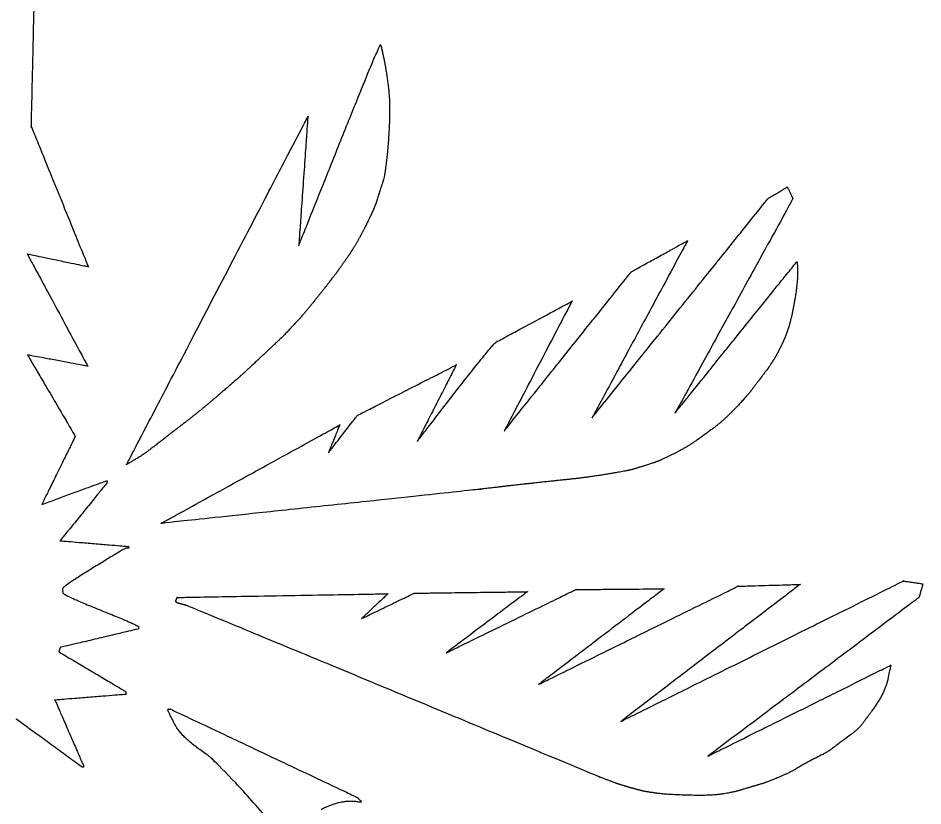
# Model space of a CAD drawing. Extents: x 2001876 to 2025694, y 804561 to 868938.
# Drawn here: x 2010950 to 2010973.38, y 834617.66 to 834638.01 of the extents above; entities that cross this region are included whole.
import ezdxf

# ---------------------------------------------------------------- set-up
doc = ezdxf.new("R2010")
doc.units = 0
doc.layers.add('Default', color=7, linetype='Continuous')

msp = doc.modelspace()

# ---------------------------------------------------------------- linework, layer by layer
at = {"layer": 'Default'}
for points in [[(2010950.756, 834653.33), (2010950.756, 834653.33), (2010950.335, 834635.219), (2010950.335, 834635.219)], [(2010957.254, 834632.136), (2010957.254, 834632.136), (2010959.355, 834637.382), (2010959.37, 834637.318)], [(2010959.37, 834637.318), (2010959.5, 834636.807), (2010959.646, 834635.587), (2010959.538, 834634.498)], [(2010952.805, 834626.483), (2010952.805, 834626.483), (2010957.488, 834635.461), (2010957.488, 834635.461)], [(2010957.488, 834635.461), (2010957.488, 834635.461), (2010957.254, 834632.136), (2010957.254, 834632.136)], [(2010950.335, 834635.219), (2010950.335, 834635.219), (2010951.817, 834631.582), (2010951.817, 834631.582)], [(2010959.538, 834634.498), (2010959.487, 834633.964), (2010959.367, 834633.602), (2010959.312, 834633.428)], [(2010969.383, 834633.35), (2010969.383, 834633.35), (2010969.877, 834633.647), (2010969.877, 834633.647)], [(2010969.877, 834633.647), (2010969.877, 834633.647), (2010970.025, 834633.346), (2010970.025, 834633.346)], [(2010959.312, 834633.428), (2010959.261, 834633.254), (2010959.236, 834633.195), (2010959.193, 834633.085)], [(2010964.839, 834627.694), (2010964.839, 834627.694), (2010969.383, 834633.35), (2010969.383, 834633.35)], [(2010970.025, 834633.346), (2010970.025, 834633.346), (2010966.979, 834627.811), (2010966.979, 834627.811)], [(2010959.193, 834633.085), (2010959.145, 834632.979), (2010959.119, 834632.919), (2010959.049, 834632.772)], [(2010959.049, 834632.772), (2010958.975, 834632.625), (2010958.849, 834632.381), (2010958.744, 834632.197)], [(2010958.744, 834632.197), (2010958.634, 834632.017), (2010958.538, 834631.869), (2010958.405, 834631.68)], [(2010967.298, 834632.257), (2010967.298, 834632.257), (2010964.839, 834627.694), (2010964.839, 834627.694)], [(2010965.851, 834631.46), (2010965.851, 834631.46), (2010967.298, 834632.257), (2010967.298, 834632.257)], [(2010950.241, 834631.91), (2010950.241, 834631.91), (2010951.802, 834629.016), (2010951.802, 834629.016)], [(2010951.817, 834631.582), (2010951.817, 834631.582), (2010950.241, 834631.91), (2010950.241, 834631.91)], [(2010966.979, 834627.811), (2010966.979, 834627.811), (2010970.116, 834631.706), (2010970.116, 834631.706)], [(2010958.405, 834631.68), (2010958.273, 834631.49), (2010958.163, 834631.347), (2010957.946, 834631.065)], [(2010970.116, 834631.706), (2010970.116, 834631.706), (2010970.134, 834631.715), (2010970.134, 834631.706)], [(2010970.134, 834631.706), (2010970.141, 834631.588), (2010970.143, 834631.529), (2010970.142, 834631.356)], [(2010962.568, 834627.352), (2010962.568, 834627.352), (2010965.851, 834631.46), (2010965.851, 834631.46)], [(2010970.142, 834631.356), (2010970.142, 834631.179), (2010970.03, 834630.472), (2010969.984, 834630.289)], [(2010957.946, 834631.065), (2010957.725, 834630.787), (2010957.327, 834630.296), (2010957.069, 834630.026)], [(2010962.38, 834629.654), (2010962.38, 834629.654), (2010964.322, 834630.698), (2010964.317, 834630.703)], [(2010964.317, 834630.703), (2010964.317, 834630.703), (2010962.568, 834627.352), (2010962.568, 834627.352)], [(2010969.984, 834630.289), (2010969.938, 834630.106), (2010969.921, 834630.051), (2010969.879, 834629.922)], [(2010957.069, 834630.026), (2010956.816, 834629.757), (2010956.744, 834629.696), (2010956.45, 834629.416)], [(2010969.879, 834629.922), (2010969.832, 834629.794), (2010969.775, 834629.656), (2010969.706, 834629.514)], [(2010960.319, 834627.084), (2010960.319, 834627.084), (2010962.356, 834629.713), (2010962.38, 834629.654)], [(2010956.45, 834629.416), (2010956.152, 834629.141), (2010955.764, 834628.773), (2010955.283, 834628.362)], [(2010969.706, 834629.514), (2010969.632, 834629.366), (2010969.531, 834629.187), (2010969.448, 834629.067)], [(2010951.802, 834629.016), (2010951.802, 834629.016), (2010950.245, 834629.309), (2010950.245, 834629.309)], [(2010950.245, 834629.309), (2010950.245, 834629.309), (2010951.479, 834627.208), (2010951.479, 834627.208)], [(2010958.771, 834627.749), (2010958.771, 834627.749), (2010961.325, 834629.053), (2010961.325, 834629.053)], [(2010961.325, 834629.053), (2010961.325, 834629.053), (2010960.319, 834627.084), (2010960.319, 834627.084)], [(2010969.448, 834629.067), (2010969.369, 834628.942), (2010969.342, 834628.914), (2010969.231, 834628.766)], [(2010969.231, 834628.766), (2010969.121, 834628.618), (2010968.869, 834628.29), (2010968.634, 834628.034)], [(2010955.283, 834628.362), (2010954.805, 834627.947), (2010954.135, 834627.427), (2010953.549, 834626.973)], [(2010968.634, 834628.034), (2010968.394, 834627.779), (2010968.069, 834627.489), (2010967.773, 834627.274)], [(2010958.02, 834626.782), (2010958.02, 834626.782), (2010958.771, 834627.749), (2010958.771, 834627.749)], [(2010953.699, 834624.961), (2010953.699, 834624.961), (2010958.313, 834627.503), (2010958.313, 834627.503)], [(2010958.313, 834627.503), (2010958.313, 834627.503), (2010958.02, 834626.782), (2010958.02, 834626.782)], [(2010967.773, 834627.274), (2010967.478, 834627.058), (2010967.137, 834626.85), (2010966.871, 834626.721)], [(2010951.479, 834627.208), (2010951.479, 834627.208), (2010950.613, 834625.447), (2010950.613, 834625.447)], [(2010953.549, 834626.973), (2010953.196, 834626.701), (2010952.805, 834626.483), (2010952.805, 834626.483)], [(2010966.871, 834626.721), (2010966.606, 834626.592), (2010966.489, 834626.544), (2010966.209, 834626.456)], [(2010966.209, 834626.456), (2010965.929, 834626.364), (2010965.662, 834626.303), (2010965.186, 834626.224)], [(2010965.186, 834626.224), (2010964.706, 834626.145), (2010963.866, 834626.058), (2010963.345, 834626.001)], [(2010950.613, 834625.447), (2010950.613, 834625.447), (2010952.291, 834626.062), (2010952.291, 834626.062)], [(2010952.306, 834626.022), (2010952.306, 834626.012), (2010951.085, 834624.511), (2010951.085, 834624.511)], [(2010952.291, 834626.062), (2010952.291, 834626.062), (2010952.306, 834626.044), (2010952.306, 834626.04)], [(2010952.306, 834626.04), (2010952.306, 834626.031), (2010952.306, 834626.026), (2010952.306, 834626.022)], [(2010963.345, 834626.001), (2010962.818, 834625.944), (2010962.474, 834625.904), (2010962.043, 834625.853)], [(2010962.043, 834625.853), (2010961.607, 834625.803), (2010953.699, 834624.961), (2010953.699, 834624.961)], [(2010951.085, 834624.511), (2010951.085, 834624.511), (2010952.848, 834624.365), (2010952.848, 834624.365)], [(2010952.785, 834624.318), (2010952.758, 834624.317), (2010951.152, 834623.326), (2010951.149, 834623.271)], [(2010952.849, 834624.319), (2010952.826, 834624.319), (2010952.817, 834624.318), (2010952.785, 834624.318)], [(2010952.848, 834624.365), (2010952.848, 834624.365), (2010952.867, 834624.319), (2010952.849, 834624.319)], [(2010963.461, 834620.805), (2010963.461, 834620.805), (2010968.598, 834623.335), (2010968.598, 834623.335)], [(2010965.575, 834619.843), (2010965.575, 834619.843), (2010972.88, 834623.472), (2010972.88, 834623.472)], [(2010970.212, 834623.385), (2010970.212, 834623.385), (2010965.575, 834619.843), (2010965.575, 834619.843)], [(2010968.598, 834623.335), (2010968.598, 834623.335), (2010970.212, 834623.385), (2010970.212, 834623.385)], [(2010972.88, 834623.472), (2010972.88, 834623.472), (2010973.382, 834623.397), (2010973.382, 834623.397)], [(2010973.382, 834623.397), (2010973.382, 834623.397), (2010973.28, 834623.045), (2010973.28, 834623.045)], [(2010951.149, 834623.271), (2010951.15, 834623.217), (2010951.15, 834623.217), (2010951.16, 834623.162)], [(2010951.16, 834623.162), (2010951.166, 834623.108), (2010953.107, 834622.328), (2010953.108, 834622.296)], [(2010954.11, 834623.047), (2010954.11, 834623.047), (2010959.557, 834623.142), (2010959.557, 834623.142)], [(2010958.88, 834622.503), (2010958.88, 834622.503), (2010960.238, 834623.157), (2010960.238, 834623.157)], [(2010959.557, 834623.142), (2010959.557, 834623.142), (2010958.88, 834622.503), (2010958.88, 834622.503)], [(2010960.238, 834623.157), (2010960.238, 834623.157), (2010963.162, 834623.195), (2010963.162, 834623.195)], [(2010961.064, 834621.615), (2010961.064, 834621.615), (2010964.416, 834623.251), (2010964.416, 834623.251)], [(2010963.162, 834623.195), (2010963.162, 834623.195), (2010961.064, 834621.615), (2010961.064, 834621.615)], [(2010966.694, 834623.27), (2010966.694, 834623.27), (2010963.461, 834620.805), (2010963.461, 834620.805)], [(2010964.416, 834623.251), (2010964.416, 834623.251), (2010966.694, 834623.27), (2010966.694, 834623.27)], [(2010954.127, 834622.901), (2010954.058, 834622.923), (2010954.11, 834623.047), (2010954.11, 834623.047)], [(2010954.333, 834622.847), (2010954.264, 834622.864), (2010954.196, 834622.885), (2010954.127, 834622.901)], [(2010965.016, 834618.416), (2010965.016, 834618.416), (2010954.402, 834622.826), (2010954.333, 834622.847)], [(2010973.28, 834623.045), (2010973.28, 834623.045), (2010967.833, 834618.952), (2010967.833, 834618.952)], [(2010953.11, 834622.233), (2010953.11, 834622.233), (2010951.087, 834621.755), (2010951.087, 834621.755)], [(2010953.108, 834622.296), (2010953.109, 834622.265), (2010953.109, 834622.256), (2010953.11, 834622.233)], [(2010953.11, 834622.233), (2010953.11, 834622.233), (2010953.11, 834622.233), (2010953.11, 834622.233)], [(2010951.087, 834621.755), (2010951.087, 834621.755), (2010951.054, 834621.641), (2010951.054, 834621.641)], [(2010951.054, 834621.641), (2010951.054, 834621.641), (2010952.786, 834620.62), (2010952.787, 834620.606)], [(2010967.833, 834618.952), (2010967.833, 834618.952), (2010972.551, 834621.295), (2010972.551, 834621.295)], [(2010972.551, 834621.295), (2010972.551, 834621.295), (2010972.403, 834620.574), (2010972.063, 834620.116)], [(2010952.788, 834620.543), (2010952.788, 834620.543), (2010950.954, 834620.397), (2010950.954, 834620.397)], [(2010952.787, 834620.606), (2010952.787, 834620.593), (2010952.787, 834620.579), (2010952.788, 834620.566)], [(2010952.788, 834620.566), (2010952.788, 834620.556), (2010952.788, 834620.543), (2010952.788, 834620.543)], [(2010950.954, 834620.397), (2010950.954, 834620.397), (2010951.702, 834618.676), (2010951.702, 834618.676)], [(2010953.88, 834620.113), (2010953.875, 834620.135), (2010953.871, 834620.14), (2010953.879, 834620.158)], [(2010953.879, 834620.158), (2010953.888, 834620.172), (2010953.92, 834620.163), (2010953.943, 834620.159)], [(2010954.837, 834619.02), (2010954.232, 834619.425), (2010953.881, 834620.094), (2010953.88, 834620.113)], [(2010953.943, 834620.159), (2010953.966, 834620.151), (2010958.765, 834617.884), (2010958.765, 834617.884)], [(2010972.063, 834620.116), (2010971.931, 834619.935), (2010971.728, 834619.658), (2010971.513, 834619.498)], [(2010951.662, 834618.662), (2010951.657, 834618.662), (2010949.951, 834619.906), (2010949.951, 834619.906)], [(2010971.513, 834619.498), (2010970.994, 834619.118), (2010970.972, 834619.086), (2010970.64, 834618.915)], [(2010962.081, 834610.582), (2010962.006, 834610.653), (2010955.438, 834618.61), (2010954.837, 834619.02)], [(2010970.64, 834618.915), (2010970.307, 834618.744), (2010969.934, 834618.517), (2010969.646, 834618.397)], [(2010951.675, 834618.662), (2010951.671, 834618.662), (2010951.666, 834618.662), (2010951.662, 834618.662)], [(2010951.702, 834618.676), (2010951.702, 834618.676), (2010951.68, 834618.662), (2010951.675, 834618.662)], [(2010965.571, 834618.21), (2010965.438, 834618.252), (2010965.016, 834618.416), (2010965.016, 834618.416)], [(2010969.646, 834618.397), (2010969.353, 834618.277), (2010969.069, 834618.188), (2010968.825, 834618.119)], [(2010965.978, 834618.092), (2010965.836, 834618.129), (2010965.708, 834618.168), (2010965.571, 834618.21)], [(2010966.426, 834618.002), (2010966.198, 834618.037), (2010966.12, 834618.054), (2010965.978, 834618.092)], [(2010968.209, 834617.973), (2010967.897, 834617.921), (2010966.65, 834617.961), (2010966.426, 834618.002)], [(2010968.825, 834618.119), (2010968.585, 834618.05), (2010968.522, 834618.026), (2010968.209, 834617.973)], [(2010958.831, 834617.759), (2010958.498, 834617.824), (2010957.835, 834617.591), (2010957.831, 834617.563)], [(2010958.765, 834617.884), (2010958.765, 834617.884), (2010958.904, 834617.747), (2010958.831, 834617.759)]]:
    msp.add_open_spline(points, degree=2, dxfattribs=at)

doc.saveas('drawing.dxf')
